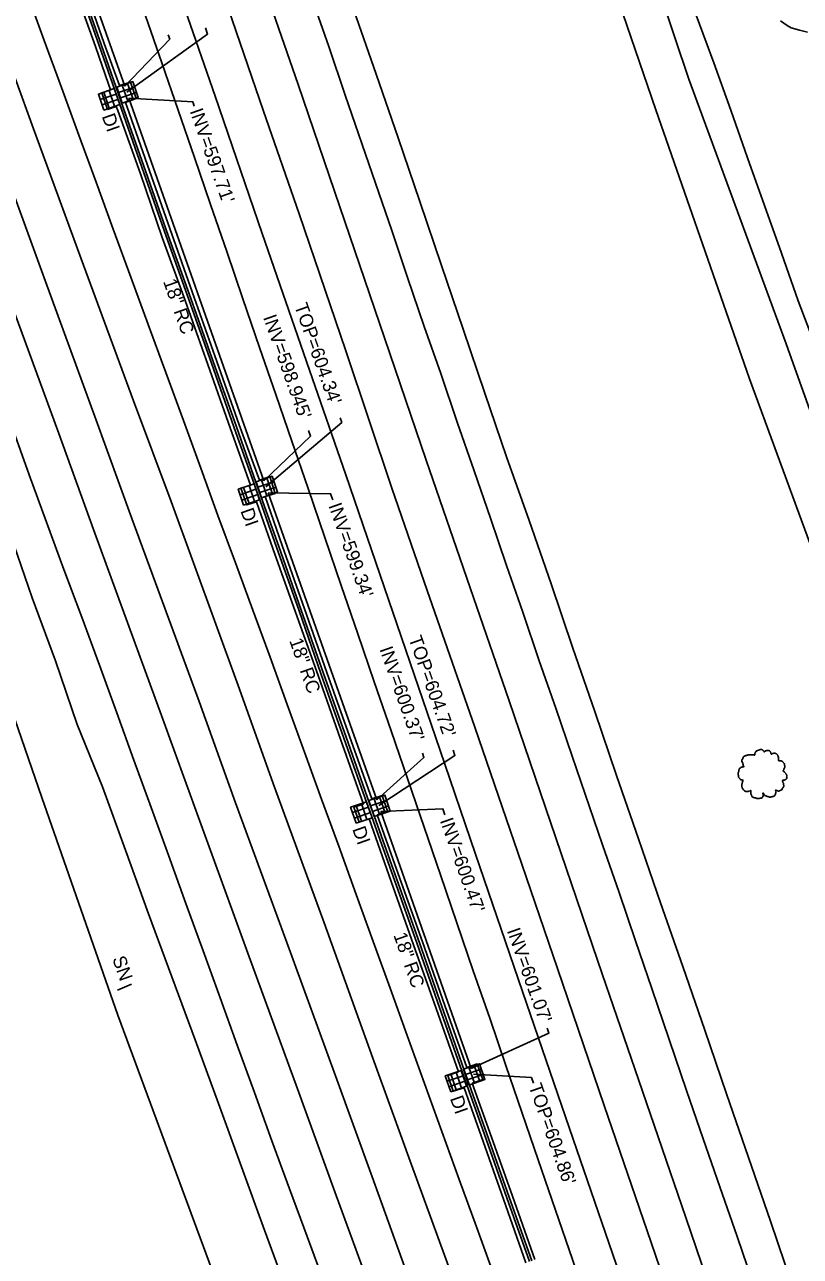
# Model space of a CAD drawing. Extents: x 2004847 to 2009016, y 1134161 to 1140101.
# Drawn here: x 2005245.9 to 2005476.1, y 1138617.2 to 1138982.7 of the extents above; entities that cross this region are included whole.
import ezdxf

# ---------------------------------------------------------------- set-up
doc = ezdxf.new("R2010")
doc.units = 0
for name, color, linetype in [('RD_EX_BldgApp', 7, 'Continuous'), ('RD_EX_Conc', 7, 'Continuous'), ('RD_EX_DR_Inlet', 7, 'Continuous'), ('RD_EX_DR_Inlet_txCode', 7, 'Continuous'), ('RD_EX_DR_Pipe', 7, 'Continuous'), ('RD_EX_DR_Pipe_txCode', 7, 'Continuous'), ('RD_EX_Fence_Other', 7, 'Continuous'), ('RD_EX_H2O', 7, 'Continuous'), ('RD_EX_Pavement_Markings', 7, 'Continuous'), ('RD_EX_Road', 7, 'Continuous'), ('RD_EX_VEG', 7, 'Continuous'), ('RD_Sketch3', 7, 'Continuous')]:
    doc.layers.add(name, color=color, linetype=linetype)

msp = doc.modelspace()

# ---------------------------------------------------------------- linework, layer by layer
at = {"layer": 'RD_EX_BldgApp'}
msp.add_line((2005277.59, 1138697.91), (2005273.48, 1138696.13), dxfattribs=at)
at = {"layer": 'RD_EX_Conc'}
for points in [[(2005261.35, 1138995.35), (2005267.97, 1138976.53), (2005274.6, 1138957.59), (2005281.26, 1138938.73), (2005287.86, 1138919.91), (2005294.59, 1138901.15), (2005301.32, 1138882.19), (2005307.98, 1138863.36), (2005314, 1138846.43), (2005320.64, 1138827.58), (2005327.33, 1138808.73), (2005333.93, 1138789.86), (2005340.65, 1138770.98), (2005347.46, 1138751.66), (2005348.91, 1138747.63), (2005355.66, 1138728.77), (2005362.36, 1138709.94), (2005369.02, 1138691.03), (2005375.64, 1138672.22), (2005382.34, 1138653.32), (2005389.02, 1138634.5), (2005395.68, 1138615.64)], [(2005261.98, 1138995.56), (2005268.64, 1138976.75), (2005275.27, 1138957.83), (2005281.9, 1138938.95), (2005288.53, 1138920.14), (2005295.24, 1138901.37), (2005301.98, 1138882.42), (2005308.63, 1138863.59), (2005314.64, 1138846.65), (2005321.29, 1138827.81), (2005327.95, 1138808.95), (2005334.63, 1138790.1), (2005341.29, 1138771.2), (2005348.15, 1138751.89), (2005349.59, 1138747.86), (2005356.3, 1138728.99), (2005363.04, 1138710.17), (2005369.68, 1138691.26), (2005376.31, 1138672.45), (2005383.02, 1138653.56), (2005389.69, 1138634.73), (2005396.36, 1138615.87)]]:
    msp.add_lwpolyline(points, dxfattribs=at)
at = {"layer": 'RD_EX_DR_Inlet'}
for p, q in [((2005276.47, 1138965.25), (2005278.09, 1138960.52)), ((2005268.32, 1138960.46), (2005273.05, 1138962.08)), ((2005269.38, 1138962.61), (2005271, 1138957.89)), ((2005270.99, 1138963.17), (2005272.61, 1138958.44)), ((2005273.8, 1138962.53), (2005278.53, 1138964.16)), ((2005274.36, 1138960.93), (2005279.09, 1138962.55)), ((2005274.86, 1138964.69), (2005276.48, 1138959.96)), ((2005268.88, 1138958.85), (2005273.6, 1138960.47)), ((2005317.79, 1138848.13), (2005319.41, 1138843.4)), ((2005309.82, 1138843.18), (2005314.55, 1138844.8)), ((2005310.88, 1138845.34), (2005312.5, 1138840.61)), ((2005312.48, 1138845.89), (2005314.11, 1138841.16)), ((2005315.13, 1138845.41), (2005319.86, 1138847.04)), ((2005315.68, 1138843.81), (2005320.41, 1138845.43)), ((2005316.18, 1138847.57), (2005317.8, 1138842.84)), ((2005310.37, 1138841.57), (2005315.1, 1138843.2)), ((2005351.23, 1138753.52), (2005352.85, 1138748.79)), ((2005343.19, 1138748.84), (2005347.92, 1138750.46)), ((2005344.25, 1138751), (2005345.87, 1138746.27)), ((2005345.86, 1138751.55), (2005347.48, 1138746.82)), ((2005348.56, 1138750.81), (2005353.29, 1138752.43)), ((2005349.12, 1138749.2), (2005353.84, 1138750.82)), ((2005349.62, 1138752.96), (2005351.24, 1138748.24)), ((2005343.75, 1138747.23), (2005348.48, 1138748.85)), ((2005376.67, 1138671.11), (2005381.4, 1138672.73)), ((2005377.73, 1138673.27), (2005379.35, 1138668.54)), ((2005379.33, 1138673.82), (2005380.96, 1138669.09)), ((2005371.26, 1138669.12), (2005375.99, 1138670.74)), ((2005371.82, 1138667.51), (2005376.54, 1138669.13)), ((2005372.32, 1138671.28), (2005373.94, 1138666.55)), ((2005373.93, 1138671.83), (2005375.55, 1138667.1)), ((2005377.22, 1138669.5), (2005381.95, 1138671.12))]:
    msp.add_line(p, q, dxfattribs=at)
for points in [[(2005274.88, 1138959.41), (2005273.25, 1138964.14), (2005277.98, 1138965.76), (2005279.6, 1138961.04)], [(2005269.39, 1138957.33), (2005267.77, 1138962.06), (2005272.5, 1138963.69), (2005274.12, 1138958.96)], [(2005316.2, 1138842.29), (2005314.57, 1138847.02), (2005319.3, 1138848.64), (2005320.93, 1138843.92)], [(2005310.89, 1138840.06), (2005309.27, 1138844.79), (2005314, 1138846.41), (2005315.62, 1138841.68)], [(2005349.63, 1138747.68), (2005348.01, 1138752.41), (2005352.74, 1138754.04), (2005354.36, 1138749.31)], [(2005344.27, 1138745.72), (2005342.64, 1138750.45), (2005347.37, 1138752.07), (2005348.99, 1138747.34)], [(2005377.74, 1138667.98), (2005376.12, 1138672.71), (2005380.85, 1138674.34), (2005382.47, 1138669.61)], [(2005372.33, 1138666), (2005370.71, 1138670.73), (2005375.44, 1138672.35), (2005377.06, 1138667.62)]]:
    msp.add_lwpolyline(points, close=True, dxfattribs=at)
at = {"layer": 'RD_EX_DR_Inlet_txCode'}
for points in [[(2005275.62, 1138964.4), (2005288.97, 1138978.36), (2005288.53, 1138979.63)], [(2005276.22, 1138962.67), (2005300.18, 1138979.89), (2005299.52, 1138981.77)], [(2005276.84, 1138960.9), (2005295.78, 1138959.78), (2005296.24, 1138958.47)], [(2005317.48, 1138845.49), (2005339.99, 1138864.64), (2005339.49, 1138866.03)], [(2005316.9, 1138847.27), (2005330.75, 1138860.6), (2005330.18, 1138862.22)], [(2005318.12, 1138843.72), (2005336.69, 1138843.47), (2005337.32, 1138841.7)], [(2005350.37, 1138752.68), (2005364.39, 1138765.23), (2005363.96, 1138766.44)], [(2005350.97, 1138750.97), (2005373.6, 1138765.78), (2005373.03, 1138767.38)], [(2005351.56, 1138749.22), (2005370, 1138749.96), (2005370.62, 1138748.22)], [(2005378.43, 1138672.95), (2005401.48, 1138683.42), (2005400.95, 1138684.92)], [(2005379.07, 1138671.26), (2005396.3, 1138670.21), (2005396.89, 1138668.54)]]:
    msp.add_lwpolyline(points, dxfattribs=at)
at = {"layer": 'RD_EX_DR_Pipe'}
for p, q in [((2005235.45, 1139077.98), (2005275.62, 1138964.4)), ((2005276.84, 1138960.9), (2005316.9, 1138847.27)), ((2005318.12, 1138843.72), (2005350.37, 1138752.68)), ((2005351.56, 1138749.22), (2005378.43, 1138672.95))]:
    msp.add_line(p, q, dxfattribs=at)
at = {"layer": 'RD_EX_Fence_Other'}
msp.add_lwpolyline([(2005745.2, 1138077.7), (2005734.87, 1138106.23), (2005707.5, 1138183.28), (2005676.14, 1138273.06), (2005651.84, 1138341.76), (2005621.99, 1138424.97), (2005599.09, 1138488.22), (2005571.21, 1138570.22), (2005540.22, 1138656.02), (2005513.7, 1138731.21), (2005485.61, 1138810.48), (2005460.95, 1138877.54), (2005433.24, 1138957.41), (2005403.81, 1139043.22), (2005384.61, 1139099.04), (2005341.78, 1139216.01), (2005309.56, 1139306.93), (2005274.94, 1139406.13)], dxfattribs=at)
at = {"layer": 'RD_EX_H2O'}
for points in [[(2005471.87, 1138887.95), (2005471.87, 1138887.95), (2005442.96, 1138966.5), (2005417.56, 1139042.22), (2005389.59, 1139117.41), (2005362.32, 1139191.55), (2005330.8, 1139259.79), (2005304.78, 1139341.83)], [(2005471.87, 1138887.95), (2005497.78, 1138815.38), (2005524.51, 1138742.04), (2005550.26, 1138669.15), (2005576.78, 1138597.72), (2005601.39, 1138524.1), (2005626.92, 1138450.25), (2005654.19, 1138374.96), (2005680.69, 1138302.53), (2005706.44, 1138229.22), (2005734.3, 1138151.24), (2005761.38, 1138075.97), (2005788.89, 1137997.69), (2005816.8, 1137918.93), (2005844.2, 1137841.48), (2005870.19, 1137765.6), (2005896.66, 1137690.53), (2005920.78, 1137615.18), (2005947.05, 1137540.88)]]:
    msp.add_lwpolyline(points, dxfattribs=at)
at = {"layer": 'RD_EX_Pavement_Markings'}
for points in [[(2005222.83, 1139021.9), (2005237.56, 1138981.81), (2005248.49, 1138951.75), (2005263.41, 1138911.34), (2005278.25, 1138871.01), (2005289.33, 1138841.12), (2005309.22, 1138786.58), (2005320.02, 1138756.44), (2005334.76, 1138716.18), (2005349.23, 1138676), (2005360.3, 1138645.44), (2005374.99, 1138605.01), (2005389.6, 1138564.52), (2005400.69, 1138533.93), (2005415.35, 1138493.68), (2005430.1, 1138453.21), (2005444.7, 1138412.9), (2005455.51, 1138382.78), (2005470.19, 1138342.22), (2005484.77, 1138302.13), (2005495.81, 1138272.12), (2005510.48, 1138231.58)], [(2005211.91, 1139016.79), (2005226.55, 1138976.68), (2005237.36, 1138946.71), (2005252.1, 1138906.48), (2005266.7, 1138866.43), (2005277.73, 1138836.16), (2005297.69, 1138781.86), (2005308.48, 1138751.75), (2005323.32, 1138711.39), (2005338.16, 1138670.78), (2005349.06, 1138640.79), (2005363.58, 1138600.42), (2005378.47, 1138559.97), (2005389.55, 1138529.57), (2005404.17, 1138489.22), (2005418.85, 1138448.77), (2005429.99, 1138418.1), (2005444.6, 1138377.67), (2005459.3, 1138337.28), (2005473.81, 1138297.2), (2005484.67, 1138267.21), (2005499.23, 1138226.69)], [(2005200.15, 1139014.03), (2005215.1, 1138973.53), (2005225.98, 1138943.28), (2005240.77, 1138902.87), (2005255.68, 1138862.39), (2005266.75, 1138831.72), (2005286.47, 1138777.63), (2005297.49, 1138747.43), (2005312.16, 1138707.13), (2005326.9, 1138666.83), (2005337.97, 1138636.35), (2005352.68, 1138596.09), (2005367.35, 1138555.62), (2005378.52, 1138525.06), (2005393.15, 1138484.82), (2005407.82, 1138444.47), (2005418.91, 1138413.7), (2005433.63, 1138373.17), (2005448.26, 1138332.87), (2005462.73, 1138292.71), (2005473.46, 1138262.68), (2005488.15, 1138222.26)], [(2005313.02, 1139005.51), (2005327.03, 1138964.9), (2005340.89, 1138924.29), (2005351.21, 1138894.07), (2005365.06, 1138853.47), (2005379.1, 1138812.67), (2005389.71, 1138782.03), (2005403.54, 1138741.33), (2005417.39, 1138700.74), (2005428.08, 1138669.61), (2005442.11, 1138628.66), (2005455.98, 1138587.99), (2005469.92, 1138547.7), (2005480.16, 1138517.58), (2005494.15, 1138476.94), (2005508.06, 1138436.39), (2005518.53, 1138405.84), (2005532.39, 1138365.28), (2005546.2, 1138324.7), (2005559.98, 1138284.37), (2005570.42, 1138254.12)], [(2005302.87, 1138997.76), (2005316.8, 1138956.99), (2005327.36, 1138926.54), (2005341.17, 1138885.86), (2005354.89, 1138845.1), (2005365.36, 1138814.74), (2005379.48, 1138774.19), (2005393.4, 1138733.56), (2005404.05, 1138702.56), (2005417.84, 1138661.91), (2005431.84, 1138621.24), (2005442.36, 1138590.32), (2005456.44, 1138549.82), (2005470.42, 1138509.13), (2005484.06, 1138468.9), (2005494.48, 1138438.59), (2005508.54, 1138397.86), (2005522.55, 1138356.91), (2005532.77, 1138326.84), (2005546.78, 1138286.18), (2005560.66, 1138245.51)], [(2005246.56, 1138992.16), (2005251.71, 1138977.98), (2005256.81, 1138964), (2005261.97, 1138949.83), (2005267.11, 1138935.9), (2005272.16, 1138922.02), (2005277.42, 1138907.69), (2005282.57, 1138893.71), (2005287.82, 1138879.46), (2005293.03, 1138865.19), (2005298.16, 1138851.04), (2005303.27, 1138837.03), (2005308.48, 1138822.92), (2005313.59, 1138808.9), (2005318.74, 1138794.93), (2005323.8, 1138780.92), (2005328.92, 1138766.79), (2005333.99, 1138752.86), (2005339.12, 1138738.84), (2005344.27, 1138724.58), (2005349.3, 1138710.59), (2005354.4, 1138696.71), (2005359.39, 1138682.74), (2005364.51, 1138668.45), (2005369.67, 1138654.19), (2005374.84, 1138639.96), (2005379.97, 1138625.92), (2005385.15, 1138611.71)], [(2005291.82, 1138992.05), (2005302.4, 1138961.44), (2005316.41, 1138920.72), (2005330.43, 1138880.11), (2005341.19, 1138849.11), (2005355.15, 1138808.3), (2005369.08, 1138767.62), (2005379.71, 1138736.47), (2005393.66, 1138695.79), (2005407.6, 1138655.08), (2005421.42, 1138614.87), (2005431.78, 1138584.54), (2005445.68, 1138543.9), (2005459.55, 1138503.24), (2005470.08, 1138472.45), (2005483.97, 1138431.75), (2005497.95, 1138391.16), (2005508.56, 1138360.3), (2005522.4, 1138319.7), (2005536.29, 1138278.86), (2005550.2, 1138238.37)], [(2005331.26, 1138990.31), (2005336.16, 1138976.19), (2005341.05, 1138961.77), (2005350.02, 1138935.58), (2005354.86, 1138921.63), (2005359.53, 1138907.65), (2005364.5, 1138893.13), (2005369.35, 1138879.14), (2005374.28, 1138864.72), (2005379.26, 1138850.23), (2005384.09, 1138836.2), (2005388.9, 1138822.15), (2005393.71, 1138808.33), (2005398.56, 1138793.92), (2005403.48, 1138779.81), (2005408.35, 1138765.6), (2005417.34, 1138739.27), (2005422.32, 1138725.12), (2005427.13, 1138710.78), (2005431.98, 1138696.63), (2005442.31, 1138666.4), (2005447.25, 1138652.07), (2005452.2, 1138637.76), (2005457.3, 1138623.01), (2005466.32, 1138596.6)], [(2005281.79, 1138985.25), (2005286.56, 1138971.34), (2005291.43, 1138957.29), (2005296.3, 1138943.28), (2005301.09, 1138929.26), (2005305.85, 1138915.38), (2005310.62, 1138901.27), (2005315.61, 1138886.86), (2005320.44, 1138872.88), (2005325.22, 1138859.02), (2005330.04, 1138845.01), (2005335.01, 1138830.51), (2005339.87, 1138816.21), (2005344.76, 1138801.94), (2005349.66, 1138787.62), (2005354.68, 1138773.07), (2005359.6, 1138758.69), (2005364.43, 1138744.52), (2005369.27, 1138730.4), (2005374.17, 1138716.11), (2005379.02, 1138701.91), (2005383.89, 1138687.82), (2005388.67, 1138673.81), (2005398.33, 1138645.8), (2005407.47, 1138619.1), (2005416.69, 1138592.38)], [(2005242.07, 1138863.47), (2005247.27, 1138849.11), (2005252.43, 1138835.07), (2005257.55, 1138820.96), (2005262.86, 1138806.8), (2005268.09, 1138792.58), (2005273.25, 1138778.5), (2005278.34, 1138764.41), (2005283.44, 1138750.37), (2005288.56, 1138736.21), (2005293.76, 1138721.9), (2005298.87, 1138707.79), (2005303.96, 1138693.86), (2005309.01, 1138679.82), (2005314.1, 1138665.8), (2005319.28, 1138651.47), (2005324.52, 1138637.19), (2005329.69, 1138623.02), (2005334.93, 1138608.83)]]:
    msp.add_lwpolyline(points, dxfattribs=at)
at = {"layer": 'RD_EX_Road'}
for p, q in [((2005371.51, 1138670.85), (2005374.64, 1138671.88)), ((2005376.31, 1138667.15), (2005373.06, 1138666.16))]:
    msp.add_line(p, q, dxfattribs=at)
for points in [[(2005260.24, 1138994.96), (2005266.9, 1138976.16), (2005270.8, 1138964.97), (2005271.36, 1138963.36), (2005268.76, 1138962.42), (2005270.51, 1138957.5), (2005273.1, 1138958.38), (2005273.56, 1138957.23), (2005280.24, 1138938.37), (2005286.74, 1138919.52), (2005293.5, 1138900.79), (2005300.25, 1138881.82), (2005306.93, 1138863), (2005312.93, 1138846.06), (2005310.07, 1138845.11), (2005311.84, 1138840.17), (2005314.7, 1138841.11), (2005319.59, 1138827.22), (2005326.25, 1138808.36), (2005332.96, 1138789.53), (2005339.67, 1138770.65), (2005346.5, 1138751.33)], [(2005262.96, 1138995.9), (2005269.54, 1138977.06), (2005274.04, 1138964.65), (2005277.28, 1138965.63), (2005279.02, 1138960.74), (2005275.83, 1138959.56), (2005276.28, 1138958.18), (2005282.95, 1138939.31), (2005289.58, 1138920.5), (2005296.24, 1138901.71), (2005302.93, 1138882.75), (2005309.58, 1138863.91), (2005315.57, 1138847.53), (2005318.61, 1138848.56), (2005320.24, 1138843.58), (2005317.23, 1138842.61), (2005322.27, 1138828.14), (2005328.93, 1138809.28), (2005335.62, 1138790.44), (2005342.29, 1138771.55), (2005348.88, 1138752.97)], [(2005343.58, 1138986.92), (2005350.18, 1138967.96), (2005356.74, 1138949.1), (2005363.16, 1138930.21), (2005369.62, 1138911.15), (2005376.03, 1138892.33), (2005382.42, 1138873.33), (2005388.92, 1138854.44), (2005395.58, 1138835.56), (2005402.09, 1138816.71), (2005408.58, 1138797.68), (2005415.13, 1138778.85), (2005421.5, 1138759.87), (2005428.03, 1138741.08), (2005434.63, 1138722.03), (2005441.17, 1138703.2), (2005447.74, 1138684.3), (2005454.13, 1138665.38), (2005460.71, 1138646.5), (2005467.25, 1138627.6), (2005473.61, 1138608.6)], [(2005445.2, 1138985.44), (2005450.39, 1138971.37), (2005455.42, 1138957.25), (2005460.39, 1138943.11), (2005465.45, 1138928.96), (2005470.46, 1138914.82), (2005475.47, 1138900.69), (2005480.74, 1138886.64)], [(2005470.15, 1138983.85), (2005472.2, 1138982.41), (2005473.39, 1138981.69), (2005475.8, 1138981.06), (2005478.21, 1138980.41)], [(2005241.64, 1138831.59), (2005248.18, 1138812.6), (2005255.05, 1138793.9), (2005261.46, 1138774.97), (2005268.97, 1138756.45), (2005275.78, 1138737.66), (2005282.63, 1138718.85), (2005289.6, 1138700.09), (2005296.49, 1138681.37), (2005303.39, 1138662.56), (2005310.2, 1138643.72), (2005317.07, 1138624.95), (2005324.02, 1138606.16)], [(2005350.51, 1138748.18), (2005353.56, 1138749.31), (2005351.97, 1138753.9), (2005348.88, 1138752.97)], [(2005348.12, 1138746.95), (2005345.17, 1138746.01), (2005343.58, 1138750.46), (2005346.5, 1138751.33)], [(2005348.12, 1138746.95), (2005354.62, 1138728.41), (2005361.32, 1138709.59), (2005368, 1138690.68), (2005374.64, 1138671.88)], [(2005350.51, 1138748.18), (2005357.28, 1138729.32), (2005363.91, 1138710.47), (2005370.59, 1138691.57), (2005377.09, 1138673.19)], [(2005378.74, 1138668.51), (2005381.89, 1138669.65), (2005380.16, 1138674.26), (2005377.09, 1138673.19)], [(2005373.06, 1138666.16), (2005371.51, 1138670.85)], [(2005376.31, 1138667.15), (2005381.32, 1138652.97), (2005387.98, 1138634.14), (2005394.63, 1138615.28)], [(2005378.74, 1138668.51), (2005383.91, 1138653.87), (2005390.63, 1138635.05), (2005397.34, 1138616.21)]]:
    msp.add_lwpolyline(points, dxfattribs=at)
at = {"layer": 'RD_EX_VEG'}
for points in [[(2005250.99, 1138753.32), (2005221.88, 1138837.39), (2005187.05, 1138932.68), (2005156.62, 1139021.77), (2005128.11, 1139088.97), (2005113.99, 1139111.84), (2005114.62, 1139123.7), (2005113.59, 1139138.87), (2005094.85, 1139139.53), (2005086.09, 1139182.75), (2005080.83, 1139198.24), (2005038.76, 1139283.84), (2005009.23, 1139370.31), (2004977.72, 1139466.15), (2004972.32, 1139486.81), (2004951.09, 1139542.55)], [(2005469.93, 1138142.96), (2005434.36, 1138244.41), (2005402.93, 1138335.62), (2005370.89, 1138420.6), (2005337.4, 1138508.16), (2005306.66, 1138599.16), (2005273.58, 1138688.73), (2005250.99, 1138753.32)]]:
    msp.add_lwpolyline(points, dxfattribs=at)
for points in [[(2005464.65, 1138767.58), (2005464.35, 1138767.61), (2005464.02, 1138767.51), (2005463.77, 1138767.41), (2005463.55, 1138767.33), (2005463.32, 1138767.23), (2005463.02, 1138767.06), (2005462.8, 1138766.86), (2005462.67, 1138766.61), (2005462.62, 1138766.39), (2005462.57, 1138766.11), (2005462.57, 1138765.94), (2005462.45, 1138765.91), (2005462.3, 1138765.94), (2005462.05, 1138766.01), (2005461.8, 1138766.01), (2005461.55, 1138766.01), (2005461.2, 1138765.99), (2005460.85, 1138765.99), (2005460.57, 1138765.94), (2005460.25, 1138765.89), (2005459.87, 1138765.76), (2005459.52, 1138765.64), (2005459.22, 1138765.39), (2005458.97, 1138764.91), (2005458.85, 1138764.56), (2005458.7, 1138764.31), (2005458.85, 1138763.86), (2005459.02, 1138763.51), (2005459.05, 1138763.31), (2005459.12, 1138762.89), (2005459.22, 1138762.66), (2005459.35, 1138762.46), (2005459.27, 1138762.44), (2005458.9, 1138762.39), (2005458.6, 1138762.29), (2005458.18, 1138762.06), (2005457.95, 1138761.84), (2005457.85, 1138761.51), (2005457.83, 1138761.16), (2005457.73, 1138760.96), (2005457.65, 1138760.69), (2005457.63, 1138760.61), (2005457.58, 1138760.29), (2005457.68, 1138759.84), (2005457.7, 1138759.49), (2005457.83, 1138759.26), (2005457.98, 1138759.09), (2005458.15, 1138758.84), (2005458.55, 1138758.61), (2005458.87, 1138758.51), (2005459.07, 1138758.49), (2005458.9, 1138757.99), (2005458.85, 1138757.64), (2005458.72, 1138757.24), (2005458.72, 1138757.16), (2005458.67, 1138756.69), (2005458.82, 1138756.36), (2005458.9, 1138755.99), (2005459.07, 1138755.77), (2005459.35, 1138755.47), (2005459.67, 1138755.24), (2005460.17, 1138755.12), (2005460.57, 1138755.14), (2005461.15, 1138755.32), (2005461.4, 1138755.39), (2005461.37, 1138755.22), (2005461.4, 1138754.84), (2005461.4, 1138754.42), (2005461.55, 1138754.09), (2005461.65, 1138753.82), (2005461.8, 1138753.57), (2005462.12, 1138753.34), (2005462.52, 1138753.27), (2005462.95, 1138753.12), (2005463.4, 1138753.04), (2005463.9, 1138753.02), (2005464.5, 1138753.17), (2005464.77, 1138753.29), (2005464.87, 1138753.47), (2005465.07, 1138753.84), (2005465.02, 1138754.07), (2005465.05, 1138754.67), (2005465.15, 1138754.49), (2005465.32, 1138754.14), (2005465.82, 1138753.84), (2005466.22, 1138753.67), (2005466.7, 1138753.52), (2005467, 1138753.44), (2005467.47, 1138753.52), (2005467.85, 1138753.59), (2005468.22, 1138753.72), (2005468.52, 1138753.99), (2005468.7, 1138754.27), (2005468.75, 1138754.54), (2005468.82, 1138754.92), (2005468.87, 1138755.09)], [(2005468.87, 1138755.09), (2005468.8, 1138755.27), (2005468.75, 1138755.52), (2005468.82, 1138755.49), (2005469, 1138755.44), (2005469.27, 1138755.32), (2005469.5, 1138755.24), (2005469.82, 1138755.27), (2005470.09, 1138755.37), (2005470.54, 1138755.64), (2005470.82, 1138756.11), (2005471.09, 1138756.51), (2005471.17, 1138756.84), (2005471.12, 1138757.06), (2005471.09, 1138757.56), (2005470.89, 1138757.81), (2005470.84, 1138757.94), (2005470.74, 1138758.34), (2005470.82, 1138758.39), (2005471.09, 1138758.44), (2005471.47, 1138758.56), (2005471.74, 1138758.69), (2005471.97, 1138758.86), (2005472.04, 1138759.09), (2005472.02, 1138759.49), (2005472.07, 1138759.89), (2005471.99, 1138760.04), (2005471.89, 1138760.19), (2005471.82, 1138760.39), (2005471.67, 1138760.54), (2005471.57, 1138760.69), (2005471.47, 1138760.79), (2005471.34, 1138760.94), (2005471.17, 1138761.06), (2005471.02, 1138761.11), (2005470.97, 1138761.26), (2005471.12, 1138761.46), (2005471.17, 1138761.56), (2005471.19, 1138761.79), (2005471.42, 1138762.14), (2005471.47, 1138762.54), (2005471.42, 1138762.96), (2005471.37, 1138763.24), (2005471.22, 1138763.51), (2005471.02, 1138763.76), (2005470.89, 1138763.94), (2005470.72, 1138764.06), (2005470.39, 1138764.19), (2005470.14, 1138764.24), (2005469.79, 1138764.24), (2005469.6, 1138764.29), (2005469.62, 1138764.34), (2005469.62, 1138764.49), (2005469.62, 1138764.76), (2005469.55, 1138765.21), (2005469.4, 1138765.71), (2005469.4, 1138765.74), (2005469.3, 1138765.99), (2005469.07, 1138766.19), (2005468.9, 1138766.29), (2005468.7, 1138766.41), (2005468.45, 1138766.44), (2005468.15, 1138766.44), (2005467.87, 1138766.39), (2005467.67, 1138766.29), (2005467.5, 1138766.16), (2005467.42, 1138766.31), (2005467.32, 1138766.61), (2005467.27, 1138766.76), (2005467.12, 1138766.94), (2005466.9, 1138767.14), (2005466.45, 1138767.26), (2005465.82, 1138767.19), (2005465.52, 1138766.99), (2005465.37, 1138766.81), (2005465.32, 1138766.94), (2005465.12, 1138767.14), (2005465.02, 1138767.31), (2005464.85, 1138767.43), (2005464.7, 1138767.53), (2005464.6, 1138767.58)]]:
    msp.add_spline(points, degree=3, dxfattribs=at)

# ---------------------------------------------------------------- texts
at = {"layer": 'RD_EX_DR_Inlet_txCode'}
for s, p in [("INV=597.71'", (2005294.83, 1138957.03)), ('DI', (2005268.75, 1138955.5)), ("TOP=604.34'", (2005325.87, 1138899.25)), ("INV=598.945'", (2005316.61, 1138895.82)), ("INV=599.34'", (2005335.99, 1138839.96)), ('DI', (2005309.89, 1138838.41)), ("TOP=604.72'", (2005359.77, 1138800.55)), ("INV=600.37'", (2005351.14, 1138797.36)), ("INV=600.47'", (2005369.08, 1138746.51)), ('DI', (2005343.07, 1138743.97)), ("INV=601.07'", (2005388.96, 1138713.83)), ("TOP=604.86'", (2005395.4, 1138667.67)), ('DI', (2005372.07, 1138664.05))]:
    msp.add_text(s, height=4, rotation=289.4494, dxfattribs=at).set_placement(p)
at = {"layer": 'RD_EX_DR_Pipe_txCode'}
for p in [(2005286.94, 1138906.48), (2005324.38, 1138799.89), (2005355.27, 1138712.53)]:
    msp.add_text('18" RC', height=4, rotation=289.4494, dxfattribs=at).set_placement(p)
at = {"layer": 'RD_Sketch3'}
msp.add_text('SN', height=4, rotation=289.4494, dxfattribs=at).set_placement((2005271.85, 1138705.51))

doc.saveas('drawing.dxf')
